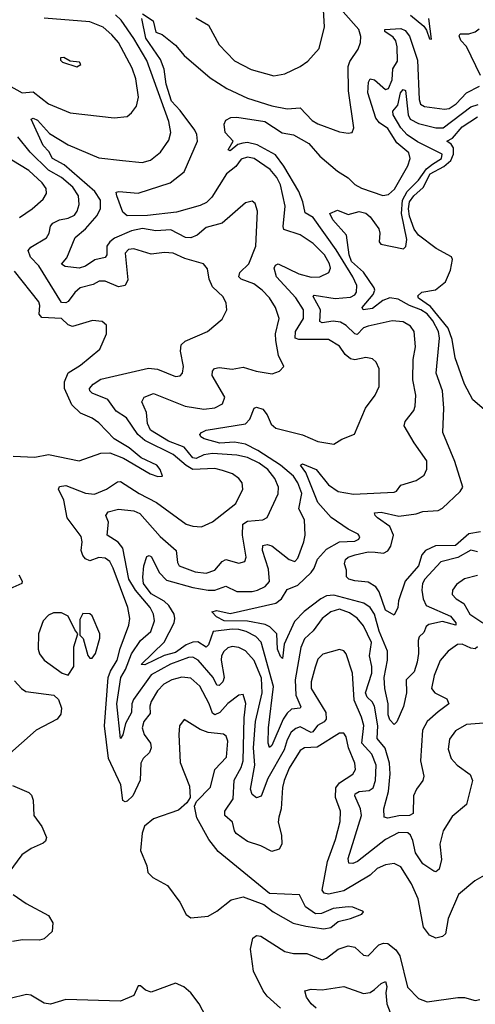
# Model space of a CAD drawing. Extents: x 1443846 to 1577407, y 839182 to 927291.
# Tile 392 of 535: x 1540114 to 1542195, y 887513 to 892009. Entities that reach past the tile are written whole.
import ezdxf

# ---------------------------------------------------------------- set-up
doc = ezdxf.new("R2010")
doc.units = 0

msp = doc.modelspace()

# ---------------------------------------------------------------- linework, layer by layer
at = {"layer": '0CON20XD'}
for points in [[(1540918.3, 892018.3), (1540976.9, 891985), (1541024.5, 891895), (1541095, 891821.1), (1541171.7, 891781.7), (1541275, 891752.7), (1541325, 891762.2), (1541395, 891795.7), (1541429.8, 891820.2), (1541481.7, 891878.3), (1541506.6, 891976.6), (1541497.8, 892107.8)], [(1540675, 892036), (1540723.6, 892003.6), (1540735, 891952.5), (1540765, 891942), (1540825, 891893.5), (1540865, 891845.5), (1540983.2, 891743.2), (1541060, 891695), (1541155, 891650.8), (1541265, 891615.9), (1541335, 891602.3), (1541395, 891607.1), (1541449.8, 891549.8), (1541475, 891534.5), (1541575, 891498.1), (1541615, 891491.9), (1541632.5, 891495), (1541640, 891515), (1541616.1, 891685), (1541614.2, 891795), (1541621.9, 891818.1), (1541660, 891875), (1541671.1, 891905), (1541672.6, 891932.6), (1541662.9, 891965), (1541591, 892045)], [(1540025, 891731.5), (1540125, 891674.8), (1540175, 891679.5), (1540245, 891625.3), (1540345, 891584.6), (1540545, 891561.5), (1540605, 891568), (1540625, 891583.8), (1540647.1, 891615), (1540657.3, 891655), (1540645, 891738.8), (1540627.7, 891787.7), (1540564.7, 891905), (1540535, 891940.8), (1540495, 891974.6), (1540435, 891999.7), (1540225, 892016.4)], [(1542233.5, 888796.5), (1542155, 888791.1), (1542105, 888761.5), (1542076.5, 888723.5), (1542071.2, 888678.8), (1542084.5, 888635), (1542112.2, 888605), (1542172.2, 888562.2), (1542182.5, 888535), (1542154.5, 888425), (1542089.6, 888370.4), (1542047.5, 888305), (1542032.7, 888245), (1542040, 888175), (1542029.8, 888130.2), (1542015, 888117.5), (1542005, 888120.6), (1541955.4, 888155), (1541922.4, 888205), (1541908.9, 888261.1), (1541899.2, 888285), (1541886.3, 888296.3), (1541845, 888297.8), (1541785, 888265.7), (1541657.3, 888165), (1541635, 888155.4), (1541617.8, 888157.8), (1541615, 888178.8), (1541675.6, 888375), (1541670.9, 888405), (1541644.7, 888465), (1541646.4, 888473.6), (1541664, 888485), (1541710.6, 888489.4), (1541728.7, 888501.3), (1541739, 888535), (1541741.7, 888605), (1541721.7, 888655), (1541677.2, 888705), (1541686.1, 888786.1), (1541675.7, 888825), (1541641.3, 888901.3), (1541634.7, 889025), (1541605, 889114.3), (1541595, 889126.9), (1541575, 889133.6), (1541497.9, 889112.1), (1541475, 889088.5), (1541462.9, 889052.9), (1541445.7, 888985), (1541444.8, 888955), (1541512, 888845), (1541513, 888815), (1541505, 888802.9), (1541473.9, 888786.1), (1541453.3, 888756.7), (1541445, 888754.8), (1541395, 888780.7), (1541375, 888773.2), (1541354.6, 888755.4), (1541335, 888720.9), (1541322.2, 888675), (1541247.9, 888545), (1541216.9, 888463.1), (1541195, 888456.7), (1541175, 888470.8), (1541167.5, 888495), (1541187.6, 888605), (1541182.4, 888685), (1541191.4, 888805), (1541222, 888935), (1541218.2, 889001.8), (1541185, 889082.4), (1541145, 889127.8), (1541115, 889142.3), (1541085, 889147.2), (1541065, 889140.8), (1541045.8, 889124.3), (1541036, 889105), (1541034.7, 889085), (1541048, 889005), (1541042, 888985), (1541025, 888969.1), (1541015, 888970), (1540997.3, 889005), (1540929.5, 889085), (1540905, 889097.8), (1540885, 889096.7), (1540803.3, 889066.7), (1540715, 889017.9), (1540633.1, 888905), (1540625.8, 888885), (1540623.9, 888845), (1540597.6, 888795), (1540585, 888743.8), (1540575, 888726.7), (1540556.9, 888885), (1540575.9, 889005), (1540597.3, 889042.7), (1540625, 889114.1), (1540665.4, 889174.6), (1540712.6, 889215), (1540730.2, 889265), (1540724.8, 889295), (1540709.6, 889325), (1540642.7, 889405), (1540612.2, 889455), (1540585, 889596.5), (1540563.3, 889623.3), (1540513.8, 889655), (1540519.3, 889715), (1540508.1, 889745), (1540517.4, 889762.6), (1540565, 889774), (1540635, 889766.4), (1540662.5, 889755), (1540755, 889649.2), (1540828.2, 889585), (1540835, 889530), (1540842.9, 889515), (1540915, 889487.3), (1540965, 889482.6), (1541005, 889495.4), (1541038.5, 889535), (1541055, 889544.1), (1541115, 889527.8), (1541142.5, 889535), (1541147.7, 889555), (1541131.5, 889655), (1541133.3, 889705), (1541155, 889719.6), (1541224, 889726), (1541243.8, 889736.2), (1541294.3, 889844.3), (1541295.4, 889874.6), (1541280, 889915), (1541247, 889955), (1541207.6, 889985), (1541155, 890010), (1541105, 890020.8), (1540995, 890027.7), (1540955, 890022.2), (1540920, 890005), (1540905, 890008.1), (1540865, 890057.5), (1540793.6, 890085), (1540710.8, 890135), (1540697.5, 890165), (1540693.6, 890215), (1540671.5, 890265), (1540682.5, 890285), (1540725, 890301.8), (1540870, 890245), (1540955, 890230.5), (1541005, 890236.9), (1541040, 890255), (1541050.7, 890285), (1540993.4, 890385), (1540994.6, 890405), (1541004.1, 890415.9), (1541025, 890421.8), (1541085, 890414.2), (1541135, 890421.9), (1541194.3, 890404.3), (1541267.7, 890392.3), (1541300, 890405), (1541320, 890425), (1541296.4, 890476.4), (1541283.1, 890545), (1541282.7, 890575), (1541299.1, 890645), (1541282.5, 890695), (1541255, 890740), (1541221.1, 890775), (1541182.8, 890802.8), (1541125.5, 890825), (1541114.7, 890835), (1541119.3, 890855), (1541161.2, 890895), (1541192.5, 890975), (1541200, 891135), (1541189.7, 891169.7), (1541175, 891180), (1541145, 891173.8), (1541039.3, 891080.7), (1540965, 891060), (1540925, 891026), (1540895, 891013.1), (1540870.5, 891015), (1540805, 891050), (1540735, 891044.8), (1540675, 891056.1), (1540625, 891044.8), (1540547.5, 891012.5), (1540525.2, 890995), (1540511.7, 890975), (1540511.2, 890935), (1540505, 890923.9), (1540457, 890913), (1540415, 890883.8), (1540385, 890874.4), (1540322.3, 890882.3), (1540305, 890892.5), (1540328.8, 890921.2), (1540367.9, 891015), (1540415, 891053.7), (1540467.8, 891115), (1540482.8, 891147.2), (1540483.4, 891185), (1540457, 891225), (1540316.9, 891346.9), (1540264.4, 891375), (1540247.2, 891407.2), (1540220.6, 891435), (1540165.8, 891555), (1540175, 891560.5), (1540195, 891550.4), (1540249.8, 891489.8), (1540335, 891437.3), (1540475, 891378.9), (1540583.2, 891366.8), (1540673, 891357), (1540711.9, 891368.1), (1540756.7, 891405), (1540795, 891460), (1540804, 891495), (1540794.7, 891545), (1540695, 891823.8), (1540635, 891923.2), (1540577.4, 892007.4), (1540552.2, 892032.2)], [(1542204.4, 889145.6), (1542195, 889136.8), (1542175, 889139.1), (1542135, 889157.1), (1542113.7, 889156.3), (1542070.6, 889125), (1542035, 889082.5), (1542007.1, 889015), (1541995.5, 888955), (1542010, 888935), (1542065, 888908.2), (1542074.4, 888885.6), (1542025, 888848), (1541975.7, 888804.3), (1541954.1, 888765), (1541945.3, 888625), (1541960, 888555), (1541955.4, 888535), (1541926, 888495), (1541912.9, 888465), (1541910.6, 888385), (1541894.6, 888375.4), (1541845, 888374.3), (1541795, 888363.4), (1541778.3, 888368.3), (1541777.7, 888405), (1541798.2, 888485), (1541805.5, 888565), (1541802.7, 888615), (1541783.1, 888683.1), (1541746.2, 888726.2), (1541750.1, 888785), (1541734.6, 888874.6), (1541724.1, 888894.1), (1541701.2, 888915), (1541693.9, 888935), (1541722.3, 889025), (1541722.6, 889055), (1541712.2, 889105), (1541720.8, 889165), (1541685, 889241.1), (1541655, 889275.8), (1541620.7, 889300.7), (1541575, 889317.5), (1541535, 889305.9), (1541496.2, 889275), (1541455, 889219.1), (1541415, 889181.9), (1541397.3, 889142.7), (1541371.6, 888995), (1541374.5, 888925), (1541398.2, 888871.8), (1541394.6, 888865.4), (1541355, 888860.8), (1541335, 888843), (1541316.6, 888815), (1541265, 888694.5), (1541255, 888686), (1541249.3, 888705), (1541249.6, 888775), (1541273.2, 888965), (1541217.3, 889167.3), (1541192.2, 889192.2), (1541148, 889215), (1541115.4, 889225.4), (1541085, 889225.6), (1540998.2, 889215), (1540975.7, 889154.3), (1540965, 889144.1), (1540927.6, 889167.6), (1540905, 889167.3), (1540875, 889154.9), (1540825, 889120.1), (1540774.3, 889105.7), (1540685, 889063.2), (1540668.6, 889065), (1540773.4, 889166.6), (1540818.9, 889255), (1540822.8, 889275), (1540819.3, 889295), (1540795.3, 889335), (1540773.8, 889353.8), (1540715, 889386.9), (1540679.8, 889435), (1540675.7, 889464.3), (1540681.6, 889515), (1540695, 889557.5), (1540705, 889562.5), (1540716.5, 889556.5), (1540750.2, 889485), (1540785, 889450.6), (1540905, 889416.8), (1540975, 889403.6), (1541005, 889403.6), (1541055, 889423.1), (1541105, 889397.7), (1541175, 889398.3), (1541200.6, 889405), (1541235, 889421.4), (1541255.5, 889444.5), (1541249.8, 889499.8), (1541223, 889585), (1541225, 889608.5), (1541245, 889613.4), (1541265, 889606.8), (1541345, 889544.1), (1541370, 889535), (1541385, 889550), (1541412.3, 889625), (1541418.2, 889655), (1541414.7, 889725), (1541388.7, 889775), (1541403.1, 889845), (1541385, 889894.6), (1541364.4, 889925), (1541304.9, 889974.9), (1541202.1, 890042.1), (1541145, 890070.7), (1541095, 890080), (1541028.1, 890075), (1540955.8, 890095), (1540940.6, 890105), (1540937.1, 890115), (1540944.2, 890125), (1540965.8, 890134.2), (1541145, 890164.1), (1541165.2, 890184.8), (1541184.5, 890235.5), (1541195, 890239.4), (1541225, 890231.5), (1541243.9, 890205), (1541262.4, 890162.4), (1541284.2, 890144.2), (1541405, 890112.9), (1541475, 890082.5), (1541548.5, 890071.5), (1541585.8, 890094.2), (1541643, 890117), (1541692.9, 890235), (1541738.1, 890295), (1541755.5, 890335), (1541755.6, 890415), (1541741.4, 890445), (1541725, 890460), (1541695, 890466.5), (1541645, 890455.9), (1541625, 890460.3), (1541600, 890480), (1541575, 890517.9), (1541525, 890548.7), (1541389.2, 890549.2), (1541372.2, 890555), (1541374.4, 890585), (1541410.2, 890645), (1541409.8, 890685), (1541375, 890739.2), (1541286.2, 890835), (1541276.9, 890875), (1541281.8, 890888.2), (1541295, 890894.6), (1541389.5, 890849.5), (1541445, 890834), (1541485, 890835.3), (1541526.4, 890855), (1541534.1, 890875), (1541529, 890895), (1541505.6, 890935), (1541455, 890988), (1541395, 891026.7), (1541320.7, 891050.7), (1541317.5, 891065), (1541327.2, 891157.2), (1541305, 891255.5), (1541288.4, 891288.4), (1541257.5, 891325), (1541185, 891375.5), (1541155, 891381.3), (1541125, 891371.8), (1541100.6, 891339.4), (1541059.1, 891305), (1540990.8, 891199.2), (1540967.3, 891175), (1540938.5, 891161.5), (1540829.4, 891130.6), (1540697.5, 891115), (1540604.2, 891114.2), (1540585, 891131.2), (1540556.9, 891205), (1540555, 891222.5), (1540566.7, 891225), (1540655, 891216.5), (1540801.8, 891265), (1540864.7, 891315), (1540925.3, 891455), (1540922.5, 891485), (1540913.7, 891505), (1540846.8, 891595), (1540806.7, 891636.7), (1540782.2, 891715), (1540773.1, 891783.1), (1540757.1, 891827.1), (1540690.3, 891925), (1540672, 892015)], [(1541899.6, 892029.6), (1541959.3, 891979.3), (1541972, 891962), (1541985, 891922.5), (1541995, 891920), (1541982.5, 892015)], [(1542205, 889579.8), (1542175, 889586.6), (1542115, 889554), (1542037, 889533), (1541965, 889454.6), (1541953.8, 889435), (1541951, 889405), (1541956.2, 889365), (1541970.3, 889335), (1542082.3, 889285), (1542105.3, 889255), (1542105.6, 889245), (1542045, 889261.7), (1541982.1, 889247.9), (1541970.9, 889239.1), (1541959.3, 889210.7), (1541939.2, 889190.8), (1541933.5, 889175), (1541935.2, 889115), (1541928.8, 889075), (1541915, 889032), (1541879.8, 888995), (1541880.2, 888935), (1541867.1, 888872.9), (1541837.3, 888802.7), (1541825, 888791.2), (1541805, 888811.9), (1541796.8, 888835), (1541796.6, 888885), (1541781.7, 888955), (1541778.4, 889005), (1541794.3, 889084.3), (1541793.6, 889125), (1541756.5, 889216.5), (1541735, 889294), (1541715, 889325.3), (1541685.1, 889345.1), (1541548.8, 889381.2), (1541515, 889377.8), (1541490, 889365), (1541413.1, 889306.9), (1541368.4, 889261.6), (1541321.9, 889158.1), (1541315, 889092.5), (1541305, 889101.2), (1541291.2, 889135), (1541288.4, 889205), (1541256.8, 889236.8), (1541235, 889246.8), (1541155, 889263.2), (1541048.1, 889265), (1541012.4, 889282.4), (1540991.2, 889305), (1541015, 889311.1), (1541075, 889298.2), (1541284.5, 889345.5), (1541310.4, 889365), (1541335, 889406.9), (1541385, 889427.7), (1541444.5, 889485.5), (1541458.8, 889505), (1541474.2, 889545.8), (1541515, 889591), (1541575, 889625.2), (1541645, 889628.7), (1541662.6, 889637.4), (1541667.3, 889647.3), (1541660.3, 889660.3), (1541615, 889682.7), (1541536.1, 889736.1), (1541475, 889804.7), (1541421.2, 889941.2), (1541396.2, 889975), (1541405, 889980.8), (1541468.5, 889955), (1541523.8, 889885), (1541568.1, 889855), (1541637.9, 889842.1), (1541825, 889852.2), (1541835, 889856.2), (1541855, 889884.3), (1541925, 889905.8), (1541960.9, 889929.1), (1541973.5, 889956.5), (1541973.3, 889995), (1541915, 890076.7), (1541869.6, 890155), (1541874.6, 890175), (1541913.8, 890225), (1541920, 890245), (1541922.7, 890295), (1541909.7, 890365), (1541911.6, 890458.4), (1541921.6, 890515), (1541916.4, 890585), (1541899.5, 890609.5), (1541865, 890630), (1541815, 890633.8), (1541705, 890609.3), (1541685, 890601.8), (1541655, 890571.8), (1541645, 890574.2), (1541605, 890612.7), (1541578.5, 890628.5), (1541545, 890633.4), (1541495, 890624.8), (1541485, 890630.6), (1541487.7, 890685), (1541454.1, 890745), (1541458.2, 890751.8), (1541555, 890735.7), (1541625, 890742.2), (1541645, 890753.5), (1541651.9, 890765), (1541653.3, 890795), (1541635.7, 890835), (1541559.1, 890959.1), (1541455, 891105.4), (1541417.6, 891127.6), (1541407.6, 891177.6), (1541388.3, 891225), (1541320.8, 891340.8), (1541282.2, 891392.2), (1541198.7, 891438.7), (1541155, 891448.2), (1541133.8, 891446.2), (1541110.5, 891439.5), (1541075, 891410.8), (1541066.7, 891415), (1541089.4, 891455), (1541052, 891495), (1541047.3, 891532.7), (1541055, 891551.2), (1541077.6, 891562.4), (1541105, 891564.6), (1541234, 891545), (1541312.4, 891492.4), (1541365, 891483.8), (1541435, 891443.7), (1541485, 891386.1), (1541565, 891317.5), (1541615, 891287.1), (1541645, 891256.2), (1541675, 891239.6), (1541772.7, 891207.3), (1541798.3, 891211.7), (1541825.6, 891235), (1541887.4, 891342.6), (1541897.8, 891375), (1541891.4, 891401.4), (1541837.2, 891447.2), (1541811.1, 891488.9), (1541795, 891512.9), (1541757.7, 891537.7), (1541740.3, 891560.3), (1541703.8, 891675), (1541706.6, 891723.4), (1541715, 891739.1), (1541735, 891734.7), (1541785, 891691.1), (1541798.5, 891695), (1541814.7, 891734.7), (1541817.9, 891785), (1541839.4, 891820.6), (1541838.6, 891885), (1541832.4, 891912.4), (1541819.6, 891929.6), (1541782.1, 891955), (1541781.2, 891965), (1541855, 891969.5), (1541875, 891959.5), (1541895, 891934.1), (1541930.4, 891825), (1541938.4, 891645), (1541945, 891624.4), (1541962.7, 891612.7), (1542055, 891600.3), (1542075, 891604.3), (1542107, 891625), (1542154.6, 891675.4), (1542214.1, 891705.9)], [(1542218.5, 891755), (1542155, 891886.3), (1542129.3, 891915), (1542121.3, 891935), (1542125.5, 891944.5), (1542165, 891945.2), (1542195, 891954.3), (1542212.7, 891967.3)], [(1540375, 891793.8), (1540392.5, 891805), (1540387.5, 891815), (1540345, 891820), (1540315, 891836.7), (1540300, 891835), (1540300, 891825), (1540310, 891815), (1540375, 891793.8)], [(1542218.8, 889671.2), (1542165, 889661.1), (1542105, 889607.9), (1542013.1, 889606.9), (1541967.1, 889585), (1541950.8, 889565), (1541935, 889515.4), (1541874.1, 889445), (1541843.6, 889355), (1541840.4, 889325), (1541825, 889290), (1541785, 889312.5), (1541756.3, 889396.4), (1541740.2, 889420.2), (1541705, 889440.9), (1541645, 889447.5), (1541617.5, 889455), (1541606.7, 889465), (1541606.2, 889495), (1541597.5, 889525), (1541602.5, 889545), (1541615, 889555.4), (1541646.2, 889565), (1541705, 889578.6), (1541738.3, 889578.3), (1541775, 889572.9), (1541795.9, 889584.1), (1541808.9, 889605), (1541821.2, 889655), (1541804.6, 889694.6), (1541748.8, 889735), (1541737.8, 889745), (1541735, 889757.1), (1541765, 889761.2), (1541845, 889742.8), (1541925, 889753.2), (1541955, 889763.4), (1542025, 889768.1), (1542045, 889779.2), (1542126.2, 889855), (1542137.8, 889875), (1542101.2, 889991.2), (1542046.1, 890125), (1542051.3, 890235), (1542045.8, 890315), (1542016.3, 890395), (1542031.1, 890555), (1542027.3, 890585), (1542000.3, 890635), (1541975, 890666.1), (1541945.8, 890685), (1541894.5, 890704.5), (1541843.3, 890733.3), (1541805, 890739.6), (1541772.7, 890727.3), (1541725, 890690), (1541682.5, 890685), (1541678.8, 890695), (1541728.9, 890755), (1541735.9, 890775), (1541733.2, 890785), (1541685, 890855.9), (1541629.1, 890905), (1541618.5, 890935), (1541605.9, 891025.9), (1541544.6, 891095), (1541530, 891125), (1541565, 891140), (1541615, 891119.4), (1541665, 891132.9), (1541695, 891126.3), (1541715, 891109.3), (1541754, 891055), (1541758.8, 891035), (1541755.4, 890995.4), (1541762.9, 890985), (1541866.7, 890963.3), (1541876.9, 890973.1), (1541882.9, 891005), (1541858.6, 891125), (1541862.1, 891185), (1541884.5, 891225.5), (1541935, 891276.4), (1541971.3, 891328.7), (1541999.9, 891350.1), (1542039.9, 891375), (1542043, 891395), (1541931.7, 891451.7), (1541883.7, 891483.7), (1541854.4, 891515), (1541820, 891575), (1541818.6, 891591.4), (1541841.2, 891618.8), (1541853.9, 891675), (1541865, 891690), (1541875.7, 891685.7), (1541888, 891575), (1541897.9, 891555), (1541935, 891535.5), (1542015.1, 891515.1), (1542048.2, 891515), (1542175, 891612), (1542207.3, 891622.7)], [(1542235, 890228.8), (1542183.7, 890273.7), (1542145.3, 890345.3), (1542102.3, 890465), (1542088.8, 890548.8), (1542070.8, 890600.8), (1541990, 890700), (1541935, 890737.5), (1541932.3, 890747.7), (1541950, 890765), (1542013.6, 890776.4), (1542058.4, 890811.6), (1542082.3, 890865), (1542091.5, 890915), (1542086.2, 890926.2), (1542015.8, 890965), (1541936.2, 891026.2), (1541915, 891052.7), (1541895, 891112.7), (1541890, 891145), (1541895, 891177.8), (1541913.8, 891205), (1541956.3, 891243.7), (1541989.2, 891305), (1542051.5, 891338.5), (1542083.5, 891366.5), (1542095.7, 891395), (1542094.9, 891424.9), (1542085, 891441.5), (1542064.2, 891455), (1542091, 891469), (1542135, 891520.8), (1542205, 891566.2)], [(1541040.2, 889950.2), (1541005, 889959.4), (1540905, 889955.9), (1540874, 889974), (1540815, 890023.5), (1540685, 890088.4), (1540652.9, 890115), (1540601.6, 890191.6), (1540555, 890222.4), (1540517.1, 890275), (1540444.4, 890304.4), (1540433.6, 890315), (1540432.9, 890325), (1540448.9, 890345), (1540485, 890368.2), (1540702.6, 890417.4), (1540743, 890413), (1540825, 890380.5), (1540846.4, 890383.6), (1540857.1, 890395), (1540862.1, 890425), (1540848.2, 890495), (1540851.8, 890525), (1540869.1, 890540.9), (1540972, 890585), (1541038.3, 890641.7), (1541060, 890685), (1541057.1, 890715), (1541043.7, 890743.7), (1540995, 890788.8), (1540980, 890825), (1540971.5, 890871.5), (1540953.8, 890895), (1540868.9, 890918.9), (1540815, 890943.3), (1540775, 890946.5), (1540715, 890938.7), (1540635, 890963.8), (1540610.6, 890959.4), (1540596, 890944), (1540607.8, 890822.2), (1540595.7, 890795), (1540565, 890788.9), (1540505, 890816.1), (1540476.2, 890815), (1540450, 890800), (1540390.5, 890785), (1540365, 890763.1), (1540335, 890723.2), (1540325, 890716), (1540305, 890717.7), (1540201.2, 890885), (1540163.8, 890925), (1540152.7, 890955), (1540165, 890971.3), (1540236.6, 891013.4), (1540248.7, 891035), (1540253.9, 891066.1), (1540265, 891080.7), (1540295, 891096.1), (1540335, 891102.5), (1540363.6, 891116.4), (1540377.1, 891135), (1540385.8, 891165), (1540382.2, 891205), (1540356.7, 891245), (1540305, 891289.2), (1540245, 891322.9), (1540162.3, 891405), (1540105.3, 891475)], [(1540113.4, 891106.6), (1540170.6, 891145), (1540220.8, 891189.2), (1540236.9, 891215), (1540235, 891238.8), (1540216.4, 891265), (1540155, 891321.1), (1540077.8, 891367.8)], [(1540084.1, 890015.9), (1540182.3, 890012.3), (1540245, 890023.5), (1540385, 889995.5), (1540485, 890030.5), (1540525, 890030.9), (1540587.3, 890007.3), (1540710, 889935), (1540745, 889923.5), (1540766.7, 889925), (1540755.6, 889955), (1540740, 889975), (1540669, 890009), (1540614.4, 890055), (1540545.8, 890095.8), (1540475, 890168.8), (1540445, 890189.1), (1540392, 890212), (1540351.4, 890251.4), (1540318.2, 890325), (1540318.6, 890355), (1540335, 890397.5), (1540392.3, 890432.3), (1540480, 890505), (1540510, 890575), (1540510, 890615), (1540490.5, 890630.5), (1540445.8, 890635.8), (1540355, 890607.9), (1540336, 890616), (1540305, 890645.2), (1540215, 890650), (1540202.5, 890665), (1540205.2, 890705), (1540200.7, 890720.7), (1540090.6, 890860.6)], [(1542235, 888100.8), (1542192.4, 888077.6), (1542118.9, 888015), (1542070.7, 887905), (1542058.2, 887835), (1542045, 887822.7), (1542015, 887815.4), (1541985, 887828.5), (1541958, 887865), (1541934.2, 887995), (1541903.9, 888063.9), (1541855, 888140.5), (1541825, 888156.2), (1541785, 888149.6), (1541747, 888133), (1541715, 888102.4), (1541595, 888031.7), (1541525, 888015.8), (1541505, 888020.4), (1541496, 888035), (1541519.5, 888165), (1541556.2, 888265), (1541577.9, 888347.9), (1541579.2, 888395), (1541556.9, 888456.9), (1541557.7, 888502.3), (1541575.1, 888524.9), (1541635.5, 888564.5), (1541647.2, 888585), (1541644.7, 888615), (1541616.2, 888685), (1541605.2, 888735.2), (1541595, 888750.6), (1541575, 888751.8), (1541472.1, 888687.9), (1541415, 888684.7), (1541395, 888671.8), (1541345, 888590.9), (1541321.5, 888535), (1541313.8, 888503.8), (1541308.8, 888405), (1541298.3, 888368.3), (1541294.1, 888345), (1541309.4, 888285), (1541311.5, 888245), (1541298.7, 888221.3), (1541265, 888211.5), (1541215, 888236.8), (1541155, 888255.8), (1541103, 888293), (1541094.7, 888304.7), (1541085.5, 888345), (1541050.4, 888375), (1541050.8, 888395), (1541088.3, 888451.7), (1541093.8, 888536.2), (1541125.5, 888595), (1541134.2, 888625), (1541139.2, 888820.8), (1541146.8, 888886.8), (1541135, 888928), (1541115, 888924.3), (1541065, 888886.1), (1541028.8, 888845), (1541004.8, 888834.8), (1540995, 888843.3), (1540979.8, 888885), (1540936.3, 888966.3), (1540895, 889001.9), (1540855, 889007.6), (1540809.5, 888995), (1540771.6, 888975), (1540742.9, 888945), (1540715, 888895.5), (1540708.4, 888875), (1540709.6, 888840.4), (1540681.4, 888805), (1540673.8, 888775), (1540682.8, 888745), (1540710.9, 888705), (1540714.1, 888685), (1540706.3, 888663.7), (1540677.7, 888635), (1540667.8, 888615), (1540663.8, 888536.2), (1540630, 888465), (1540605, 888441.1), (1540595, 888437.1), (1540585, 888444), (1540576.5, 888515), (1540518.8, 888635), (1540501, 888785), (1540518.6, 889005), (1540528.1, 889035), (1540559.8, 889085), (1540572.4, 889137.6), (1540612.5, 889245), (1540616.4, 889275), (1540607.9, 889325), (1540541.5, 889505), (1540525, 889534.6), (1540505, 889550.6), (1540475, 889554.2), (1540435, 889538.9), (1540415, 889548), (1540402.3, 889562.3), (1540394.7, 889585), (1540399.7, 889625), (1540395, 889650), (1540331.4, 889735), (1540315.3, 889815), (1540291.2, 889865), (1540295, 889878.1), (1540325, 889882.9), (1540415, 889847.4), (1540455, 889842.6), (1540510, 889865), (1540561.3, 889898.7), (1540575, 889900), (1540659.6, 889845), (1540739.2, 889805), (1540875, 889706.2), (1540905, 889696.2), (1540945, 889693.5), (1540993.9, 889716.1), (1541100.4, 889799.6), (1541133.6, 889865), (1541130.5, 889895), (1541115.6, 889915), (1541085.2, 889935.2), (1541040.2, 889950.2)], [(1540110, 889475), (1540125.6, 889445), (1540122.9, 889435), (1540055.7, 889405)], [(1542205, 889471.6), (1542145, 889456.2), (1542109.5, 889430.5), (1542091.1, 889405), (1542090, 889385), (1542107.8, 889365), (1542142.8, 889342.8), (1542170.3, 889295), (1542228.9, 889255)], [(1540335, 889016.2), (1540360.8, 889055), (1540361.4, 889145), (1540380, 889205), (1540365, 889223.3), (1540335.6, 889285.6), (1540305, 889300.6), (1540268.8, 889301.2), (1540245, 889290.8), (1540220.8, 889265), (1540200, 889205), (1540198.8, 889135), (1540205, 889113.3), (1540226.2, 889085), (1540308, 889025), (1540335, 889016.2)], [(1540435, 889093.3), (1540445, 889093.8), (1540460, 889115), (1540480, 889185), (1540480, 889205), (1540445, 889286.7), (1540435, 889296.7), (1540402.5, 889297.5), (1540389.3, 889270.7), (1540388.3, 889198.3), (1540403.6, 889183.6), (1540425, 889106.7), (1540435, 889093.3)], [(1540090.6, 888990.6), (1540121.8, 888955), (1540142.3, 888942.3), (1540269.4, 888925), (1540291.1, 888905), (1540305.3, 888865), (1540301.9, 888838.1), (1540285.6, 888815), (1540188.9, 888765), (1540055, 888646.9)], [(1541502.4, 887857.6), (1541535, 887863.5), (1541568.1, 887891.9), (1541625.3, 887904.7), (1541676.2, 887925), (1541683.8, 887935), (1541679.1, 887939.1), (1541636.2, 887956.2), (1541615, 887957.6), (1541545, 887950.8), (1541491.9, 887928.1), (1541465, 887926.8), (1541418.8, 887958.8), (1541392.5, 888012.5), (1541255, 888019.5), (1541020.8, 888210.9), (1540977.5, 888265), (1540923.5, 888365), (1540912.2, 888417.8), (1540921.5, 888438.5), (1540985, 888504.3), (1541005.9, 888585), (1541057.9, 888642.1), (1541064.7, 888714.7), (1541057, 888737), (1541045, 888747.1), (1540974.7, 888754.7), (1540937.9, 888767.9), (1540865, 888813.8), (1540844.5, 888785.5), (1540841.1, 888745), (1540847.6, 888617.6), (1540889.4, 888509.4), (1540892.2, 888457.8), (1540877.3, 888432.7), (1540840, 888400), (1540725, 888360), (1540683.9, 888326.1), (1540673.5, 888295), (1540665.8, 888215.8), (1540694, 888145), (1540698.8, 888115), (1540722.4, 888092.4), (1540788.8, 888055), (1540845, 887980), (1540873.9, 887923.9), (1540895, 887907.5), (1540975, 887916.2), (1541015, 887938), (1541079.1, 887990.9), (1541135, 888003.2), (1541229.2, 887969.2), (1541271.4, 887935), (1541363.6, 887883.6), (1541420.4, 887869.6), (1541502.4, 887857.6)], [(1540081.7, 888511.7), (1540155, 888480.6), (1540168.2, 888468.2), (1540175.4, 888445), (1540178.8, 888375), (1540214.5, 888325), (1540235.6, 888275), (1540231.5, 888258.5), (1540221.6, 888248.4), (1540166, 888224), (1540123.1, 888195), (1540063.8, 888115)], [(1540083.8, 888015), (1540143.3, 887973.3), (1540245, 887918.9), (1540265.7, 887885), (1540262.5, 887845), (1540225, 887812), (1540204.4, 887805.6), (1540127.2, 887807.2), (1540080.7, 887799.3)], [(1541305, 887495.8), (1541245, 887550), (1541226.5, 887575), (1541181.1, 887665), (1541168.2, 887765), (1541178.6, 887815), (1541195, 887826.9), (1541215, 887824.4), (1541325, 887754.2), (1541365, 887744.8), (1541425, 887745.8), (1541495, 887716.8), (1541515, 887723.1), (1541568.5, 887765), (1541615, 887780.2), (1541645, 887774.7), (1541685, 887737.5), (1541705, 887734.2), (1541755, 887784.5), (1541775, 887792.1), (1541795, 887790), (1541832.3, 887762.3), (1541850.3, 887735), (1541885, 887591.1), (1541935, 887539.5), (1541975, 887524.7), (1542115.6, 887544.4), (1542145, 887544.2), (1542195, 887530.4), (1542215, 887535.3)], [(1540981.2, 887425), (1540934, 887515), (1540895.8, 887565.8), (1540863.6, 887593.6), (1540825, 887610), (1540715, 887568.8), (1540687.9, 887577.9), (1540665, 887596.7), (1540655, 887596.7), (1540635, 887554), (1540575, 887527.5), (1540325, 887535.6), (1540255, 887513.2), (1540225, 887518.8), (1540165, 887554.4), (1540145, 887558.6), (1540069.7, 887540.3), (1539965, 887529.7), (1539935, 887531.2), (1539825, 887564.7), (1539787.7, 887562.3), (1539759.8, 887550.2), (1539725, 887518.2), (1539700, 887465)], [(1541468.5, 887495), (1541444.6, 887515), (1541424.6, 887545), (1541416.7, 887575), (1541445, 887582.3), (1541495, 887579.2), (1541595, 887594.5), (1541685, 887562.4), (1541715, 887567.5), (1541735, 887580.9), (1541765, 887608), (1541785, 887617.1), (1541791.1, 887595), (1541787, 887565), (1541791.6, 887515), (1541805.4, 887475)]]:
    msp.add_lwpolyline(points, dxfattribs=at)

doc.saveas('drawing.dxf')
